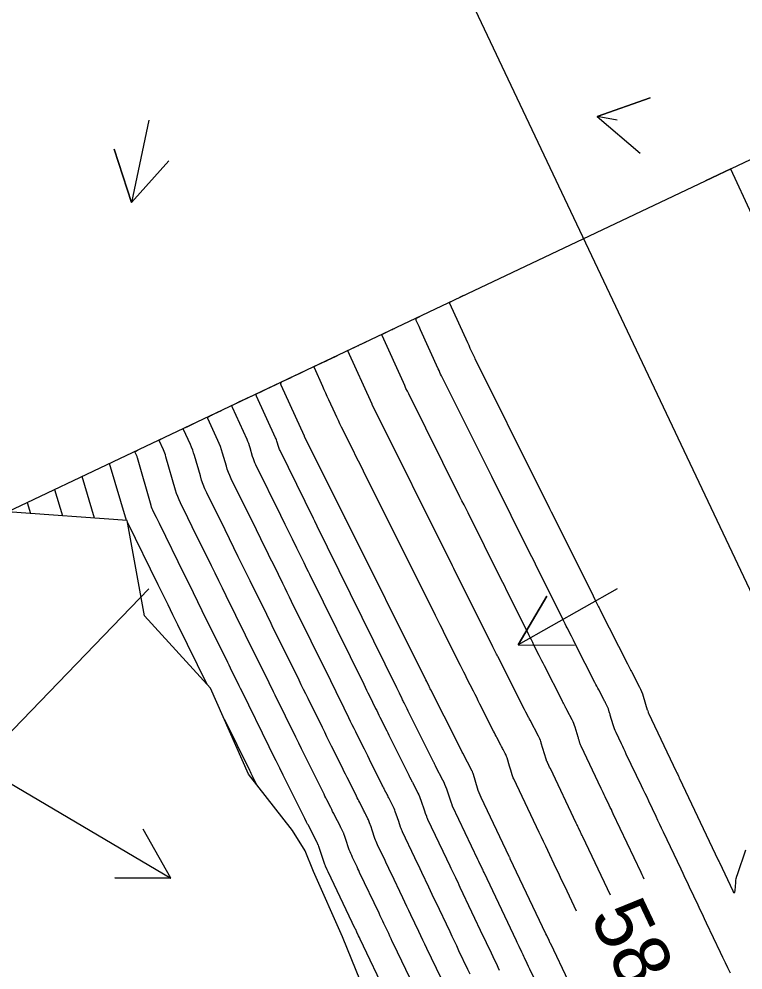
# Model space of a CAD drawing. Extents: x 954385 to 988206, y 1868364 to 1924553.
# Drawn here: x 955093.3 to 955170.6, y 1923728.3 to 1923829.7 of the extents above; entities that cross this region are included whole.
import ezdxf

# ---------------------------------------------------------------- set-up
doc = ezdxf.new("R2010")
doc.units = 0
for name, color, linetype in [('Default', 7, 'Continuous'), ('Ex_Contour Labels', 7, 'Continuous'), ('Ex_Major Contours', 7, 'Continuous'), ('Ex_Minor Contours', 7, 'Continuous'), ('Perimeter', 7, 'Continuous'), ('Slopes', 7, 'Continuous')]:
    doc.layers.add(name, color=color, linetype=linetype)

msp = doc.modelspace()

# ---------------------------------------------------------------- linework, layer by layer
at = {"layer": 'Default'}
msp.add_line((955248.56, 1923605.7), (955113.72, 1923890.38), dxfattribs=at)
at = {"layer": 'Ex_Major Contours'}
for points in [[(955156.42, 1923736.25), (955153.46, 1923742.47), (955153.4, 1923742.59), (955153.34, 1923742.71), (955153.29, 1923742.83), (955153.23, 1923742.95), (955153, 1923743.43), (955152.95, 1923743.55), (955152.89, 1923743.67), (955152.83, 1923743.79), (955152.77, 1923743.91), (955150, 1923749.74), (955149.92, 1923749.91), (955149.84, 1923750.07), (955149.68, 1923750.41), (955149.64, 1923750.49), (955149.6, 1923750.58), (955149.57, 1923750.66), (955149.55, 1923750.75), (955149.03, 1923752.46), (955149.01, 1923752.54), (955148.98, 1923752.62), (955148.94, 1923752.77), (955148.92, 1923752.81), (955148.91, 1923752.85), (955148.89, 1923752.88), (955148.88, 1923752.92), (955148.8, 1923753.07), (955148.76, 1923753.14), (955148.72, 1923753.22), (955147.83, 1923754.92), (955147.78, 1923755.01), (955147.73, 1923755.11), (955147.68, 1923755.2), (955147.63, 1923755.3), (955147.39, 1923755.78), (955147.24, 1923756.06), (955144.46, 1923761.56), (955144.41, 1923761.66), (955144.36, 1923761.76), (955144.31, 1923761.86), (955144.26, 1923761.95), (955143.97, 1923762.54), (955143.87, 1923762.74), (955139.7, 1923771.11), (955139.56, 1923771.38), (955130.97, 1923788.6), (955130.96, 1923788.61), (955130.96, 1923788.62), (955128.37, 1923794.32), (955128.36, 1923794.33), (955128.36, 1923794.34), (955128.37, 1923794.35), (955128.38, 1923794.35), (955129.47, 1923794.88), (955129.49, 1923794.89), (955129.52, 1923794.9), (955129.54, 1923794.91), (955129.56, 1923794.93), (955130.31, 1923795.28)], [(955141.44, 1923727.79), (955141.2, 1923728.3), (955140.24, 1923730.31), (955140, 1923730.82), (955139.76, 1923731.32), (955139.52, 1923731.82), (955139.29, 1923732.33), (955137.76, 1923735.54), (955137.57, 1923735.93), (955137.39, 1923736.32), (955137.2, 1923736.71), (955137.02, 1923737.1), (955136.28, 1923738.66), (955136.09, 1923739.05), (955135.9, 1923739.44), (955135.72, 1923739.83), (955135.53, 1923740.22), (955134.21, 1923742.99), (955134.16, 1923743.11), (955134.11, 1923743.23), (955134.06, 1923743.36), (955134.01, 1923743.48), (955133.8, 1923744.11), (955133.67, 1923744.49), (955133.44, 1923745.16), (955133.39, 1923745.32), (955133.33, 1923745.47), (955133.26, 1923745.62), (955133.19, 1923745.76), (955132.82, 1923746.48), (955132.76, 1923746.61), (955132.69, 1923746.74), (955132.63, 1923746.86), (955132.56, 1923746.99), (955132.3, 1923747.49), (955132.24, 1923747.62), (955132.18, 1923747.74), (955132.11, 1923747.87), (955132.05, 1923747.99), (955130.69, 1923750.73), (955130.51, 1923751.1), (955130.32, 1923751.46), (955130.14, 1923751.83), (955129.95, 1923752.2), (955129.22, 1923753.67), (955129.04, 1923754.04), (955128.85, 1923754.41), (955128.67, 1923754.78), (955128.49, 1923755.15), (955127.47, 1923757.23), (955127.24, 1923757.7), (955127, 1923758.17), (955126.77, 1923758.63), (955126.54, 1923759.1), (955122.37, 1923767.57), (955122.14, 1923768.05), (955121.9, 1923768.52), (955121.67, 1923769), (955121.43, 1923769.48), (955120.49, 1923771.4), (955120.25, 1923771.88), (955120.02, 1923772.36), (955119.78, 1923772.83), (955119.55, 1923773.31), (955118.61, 1923775.22), (955118.14, 1923776.17), (955117.67, 1923777.13), (955115.92, 1923780.68), (955115.76, 1923781.01), (955115.63, 1923781.34), (955115.5, 1923781.68), (955115.4, 1923782.02), (955115, 1923783.41), (955114.89, 1923783.76), (955114.77, 1923784.1), (955114.64, 1923784.43), (955114.5, 1923784.77), (955113.41, 1923787.12), (955113.39, 1923787.18), (955113.4, 1923787.23), (955113.43, 1923787.27), (955113.48, 1923787.3), (955113.71, 1923787.42), (955113.77, 1923787.45), (955113.83, 1923787.47), (955113.89, 1923787.5), (955113.95, 1923787.53), (955114.57, 1923787.82), (955114.73, 1923787.9), (955115.06, 1923788.06)], [(955101.32, 1923776.47), (955099.99, 1923780.91)]]:
    msp.add_lwpolyline(points, dxfattribs=at)
at = {"layer": 'Ex_Minor Contours'}
for points in [[(955171.52, 1923808.89), (955169.28, 1923813.72), (955169.27, 1923813.73), (955166.58, 1923812.46)], [(955140.74, 1923800.22), (955140.29, 1923800)], [(955139.38, 1923799.57), (955139.25, 1923799.5), (955139.23, 1923799.49), (955139.22, 1923799.47), (955139.21, 1923799.45), (955139.22, 1923799.43), (955141.14, 1923795.21), (955141.28, 1923794.92), (955141.41, 1923794.62), (955141.68, 1923794.04), (955141.74, 1923793.89), (955141.81, 1923793.75), (955141.88, 1923793.6), (955141.95, 1923793.46), (955145.27, 1923786.82), (955145.47, 1923786.41), (955145.67, 1923786.01), (955149.92, 1923777.49), (955150.08, 1923777.16), (955150.25, 1923776.83), (955154.57, 1923768.17), (955154.76, 1923767.78), (955155.08, 1923767.15), (955155.14, 1923767.02), (955155.21, 1923766.89), (955155.27, 1923766.77), (955155.33, 1923766.64), (955158.23, 1923760.92), (955158.37, 1923760.65), (955158.55, 1923760.29), (955158.56, 1923760.27), (955158.57, 1923760.25), (955158.58, 1923760.22), (955158.59, 1923760.2), (955158.65, 1923760.09), (955158.69, 1923760.03), (955159.51, 1923758.45), (955159.63, 1923758.22), (955159.73, 1923757.98), (955159.83, 1923757.73), (955159.91, 1923757.48), (955160.35, 1923756.03), (955160.37, 1923755.97), (955160.39, 1923755.9), (955160.43, 1923755.77), (955160.44, 1923755.74), (955160.45, 1923755.71), (955160.46, 1923755.68), (955160.47, 1923755.65), (955163.44, 1923749.43), (955163.5, 1923749.31), (955163.56, 1923749.18), (955163.68, 1923748.93), (955163.71, 1923748.87), (955163.74, 1923748.8), (955163.77, 1923748.74), (955163.8, 1923748.68), (955167.92, 1923739.99), (955167.96, 1923739.91), (955168.02, 1923739.79), (955168.05, 1923739.73), (955169.49, 1923736.69), (955169.57, 1923736.54), (955169.64, 1923736.5), (955169.69, 1923736.56), (955169.72, 1923736.73), (955169.79, 1923737.6), (955169.82, 1923737.82), (955169.85, 1923738.03), (955169.91, 1923738.25), (955169.97, 1923738.46), (955170.88, 1923741.08)], [(955169.22, 1923727.92), (955168.96, 1923728.47), (955168.69, 1923729.02), (955168.43, 1923729.57), (955168.17, 1923730.12), (955166.69, 1923733.24), (955166.46, 1923733.73), (955166.24, 1923734.21), (955166.01, 1923734.69), (955165.78, 1923735.17), (955164.87, 1923737.1), (955164.64, 1923737.58), (955164.41, 1923738.06), (955164.18, 1923738.54), (955163.95, 1923739.02), (955162.08, 1923742.97), (955161.88, 1923743.38), (955161.69, 1923743.79), (955161.49, 1923744.21), (955161.3, 1923744.62), (955160.51, 1923746.27), (955160.32, 1923746.68), (955160.12, 1923747.09), (955159.92, 1923747.51), (955159.73, 1923747.92), (955158.11, 1923751.3), (955157.99, 1923751.57), (955157.86, 1923751.84), (955157.73, 1923752.11), (955157.6, 1923752.38), (955157.01, 1923753.61), (955156.92, 1923753.81), (955156.84, 1923754), (955156.77, 1923754.2), (955156.71, 1923754.4), (955156.39, 1923755.46), (955156.37, 1923755.54), (955156.34, 1923755.62), (955156.32, 1923755.7), (955156.29, 1923755.79), (955156.19, 1923756.11), (955156.17, 1923756.19), (955156.14, 1923756.27), (955156.1, 1923756.35), (955156.07, 1923756.42), (955155.88, 1923756.78), (955155.84, 1923756.86), (955155.79, 1923756.95), (955155.75, 1923757.03), (955155.7, 1923757.11), (955155.16, 1923758.14), (955155.06, 1923758.33), (955154.96, 1923758.53), (955154.85, 1923758.73), (955154.75, 1923758.93), (955152.69, 1923763), (955152.47, 1923763.44), (955152.25, 1923763.88), (955151.81, 1923764.75), (955151.7, 1923764.96), (955151.59, 1923765.18), (955151.48, 1923765.4), (955151.37, 1923765.62), (955148.4, 1923771.57), (955148.15, 1923772.08), (955147.89, 1923772.6), (955143.75, 1923780.9), (955143.53, 1923781.33), (955143.31, 1923781.77), (955139.1, 1923790.22), (955138.92, 1923790.58), (955138.74, 1923790.95), (955138.37, 1923791.67), (955138.28, 1923791.85), (955138.2, 1923792.03), (955138.11, 1923792.22), (955138.03, 1923792.4), (955136.14, 1923796.55), (955135.97, 1923796.92), (955135.68, 1923797.56), (955135.65, 1923797.66), (955135.66, 1923797.74), (955135.7, 1923797.81), (955135.78, 1923797.86), (955136.38, 1923798.15)], [(955160.03, 1923737.96), (955159.92, 1923738.19), (955159.81, 1923738.42), (955159.7, 1923738.65), (955156.72, 1923744.93), (955156.61, 1923745.15), (955156.51, 1923745.38), (955156.4, 1923745.61), (955156.29, 1923745.83), (955155.86, 1923746.73), (955155.75, 1923746.96), (955155.65, 1923747.18), (955155.54, 1923747.41), (955155.43, 1923747.63), (955153.29, 1923752.13), (955153.25, 1923752.21), (955153.22, 1923752.29), (955153.19, 1923752.37), (955153.16, 1923752.45), (955153.07, 1923752.77), (955153.04, 1923752.85), (955153.02, 1923752.93), (955152.99, 1923753.02), (955152.97, 1923753.1), (955152.65, 1923754.15), (955152.59, 1923754.36), (955152.51, 1923754.55), (955152.43, 1923754.75), (955152.33, 1923754.94), (955151.8, 1923755.95), (955151.75, 1923756.03), (955151.71, 1923756.12), (955151.66, 1923756.21), (955151.62, 1923756.3), (955151.43, 1923756.65), (955151.39, 1923756.73), (955151.34, 1923756.82), (955151.3, 1923756.91), (955151.25, 1923757), (955149.37, 1923760.71), (955149.23, 1923760.98), (955149.09, 1923761.26), (955148.95, 1923761.54), (955148.81, 1923761.81), (955148.25, 1923762.92), (955148.12, 1923763.19), (955147.98, 1923763.47), (955147.84, 1923763.75), (955147.7, 1923764.02), (955145.52, 1923768.39), (955145.32, 1923768.79), (955145.12, 1923769.2), (955144.92, 1923769.6), (955144.72, 1923770), (955141.21, 1923777.03), (955140.99, 1923777.46), (955140.78, 1923777.9), (955140.56, 1923778.33), (955140.34, 1923778.76), (955134.88, 1923789.72), (955134.73, 1923790.02), (955134.58, 1923790.32), (955134.44, 1923790.62), (955134.3, 1923790.93), (955132.02, 1923795.95), (955132, 1923796), (955132.01, 1923796.04), (955132.03, 1923796.08), (955132.07, 1923796.1), (955133.07, 1923796.59), (955133.1, 1923796.6), (955133.13, 1923796.61), (955133.16, 1923796.63), (955133.19, 1923796.64), (955133.36, 1923796.72)], [(955152.8, 1923734.53), (955151.54, 1923737.19), (955151.31, 1923737.66), (955151.09, 1923738.14), (955150.86, 1923738.62), (955150.63, 1923739.09), (955149.73, 1923741), (955149.5, 1923741.48), (955149.27, 1923741.95), (955149.05, 1923742.43), (955148.82, 1923742.91), (955146.09, 1923748.64), (955146.04, 1923748.75), (955145.99, 1923748.86), (955145.95, 1923748.98), (955145.91, 1923749.09), (955145.77, 1923749.56), (955145.74, 1923749.67), (955145.7, 1923749.79), (955145.67, 1923749.9), (955145.63, 1923750.02), (955145.37, 1923750.9), (955145.33, 1923751.02), (955145.29, 1923751.13), (955145.24, 1923751.24), (955145.18, 1923751.36), (955144.95, 1923751.79), (955144.9, 1923751.9), (955144.84, 1923752.01), (955144.78, 1923752.12), (955144.72, 1923752.23), (955144.29, 1923753.05), (955144.2, 1923753.22), (955144.11, 1923753.4), (955144.03, 1923753.57), (955143.94, 1923753.75), (955142.47, 1923756.63), (955142.3, 1923756.97), (955142.13, 1923757.32), (955141.96, 1923757.66), (955141.78, 1923758), (955141.09, 1923759.36), (955140.92, 1923759.7), (955140.75, 1923760.05), (955140.58, 1923760.39), (955140.41, 1923760.73), (955138.71, 1923764.13), (955138.47, 1923764.62), (955138.22, 1923765.1), (955137.98, 1923765.59), (955137.74, 1923766.08), (955130.06, 1923781.47), (955129.79, 1923782.02), (955129.51, 1923782.56), (955129.24, 1923783.1), (955128.97, 1923783.64), (955127.71, 1923786.18), (955127.53, 1923786.54), (955127.36, 1923786.9), (955127.19, 1923787.26), (955127.02, 1923787.63), (955126.34, 1923789.11), (955126.18, 1923789.46), (955126.02, 1923789.82), (955125.86, 1923790.17), (955125.7, 1923790.52), (955124.8, 1923792.51), (955124.78, 1923792.56), (955124.78, 1923792.61), (955124.81, 1923792.66), (955124.86, 1923792.69), (955125.79, 1923793.14), (955125.85, 1923793.16), (955125.9, 1923793.19), (955125.96, 1923793.22), (955126.01, 1923793.24), (955126.34, 1923793.4), (955126.46, 1923793.45), (955127.26, 1923793.83)], [(955153.82, 1923723.06), (955150.04, 1923731.03), (955149.99, 1923731.12), (955149.95, 1923731.21), (955149.91, 1923731.3), (955149.87, 1923731.39), (955149.62, 1923731.92), (955149.53, 1923732.1), (955145.72, 1923740.11), (955145.69, 1923740.18), (955145.66, 1923740.24), (955145.63, 1923740.31), (955145.6, 1923740.37), (955142.6, 1923746.67), (955142.49, 1923746.91), (955142.39, 1923747.16), (955142.3, 1923747.4), (955142.22, 1923747.65), (955141.78, 1923749.1), (955141.74, 1923749.23), (955141.7, 1923749.36), (955141.69, 1923749.39), (955141.68, 1923749.42), (955141.67, 1923749.45), (955141.65, 1923749.48), (955140.65, 1923751.39), (955140.59, 1923751.51), (955140.53, 1923751.62), (955140.51, 1923751.65), (955140.5, 1923751.68), (955140.48, 1923751.71), (955140.47, 1923751.74), (955140.2, 1923752.27), (955140.07, 1923752.53), (955137.22, 1923758.16), (955137.18, 1923758.25), (955137.13, 1923758.33), (955137.09, 1923758.42), (955137.05, 1923758.51), (955136.79, 1923759.03), (955136.7, 1923759.2), (955128.11, 1923776.42), (955128.05, 1923776.54), (955123.74, 1923785.18), (955123.73, 1923785.19), (955123.73, 1923785.21), (955121.24, 1923790.67), (955121.2, 1923790.78), (955121.22, 1923790.88), (955121.27, 1923790.97), (955121.37, 1923791.04), (955122.24, 1923791.46), (955122.26, 1923791.47), (955122.29, 1923791.48), (955122.31, 1923791.49), (955122.33, 1923791.5), (955123.22, 1923791.92), (955123.51, 1923792.06), (955124.21, 1923792.39)], [(955150.46, 1923722.78), (955147.82, 1923728.33), (955147.68, 1923728.64), (955147.53, 1923728.94), (955147.24, 1923729.56), (955147.17, 1923729.71), (955147.1, 1923729.86), (955147.03, 1923730.01), (955146.96, 1923730.16), (955146.67, 1923730.76), (955146.6, 1923730.9), (955146.53, 1923731.05), (955146.46, 1923731.2), (955146.39, 1923731.35), (955142.92, 1923738.66), (955142.86, 1923738.78), (955142.81, 1923738.89), (955142.75, 1923739.01), (955142.7, 1923739.12), (955142.48, 1923739.59), (955142.37, 1923739.82), (955142.26, 1923740.05), (955139.56, 1923745.73), (955139.54, 1923745.76), (955139.52, 1923745.8), (955139.51, 1923745.84), (955139.5, 1923745.87), (955139.39, 1923746.17), (955138.93, 1923747.55), (955138.84, 1923747.79), (955138.74, 1923748.03), (955138.64, 1923748.27), (955138.53, 1923748.5), (955137.78, 1923749.95), (955137.74, 1923750.03), (955137.71, 1923750.1), (955137.64, 1923750.24), (955137.62, 1923750.28), (955137.6, 1923750.31), (955137.58, 1923750.35), (955137.56, 1923750.38), (955134.82, 1923755.89), (955134.71, 1923756.11), (955134.6, 1923756.33), (955134.39, 1923756.76), (955134.33, 1923756.87), (955134.28, 1923756.98), (955134.22, 1923757.09), (955134.17, 1923757.2), (955133.87, 1923757.81), (955133.73, 1923758.09), (955133.59, 1923758.37), (955126.19, 1923773.39), (955126.04, 1923773.7), (955125.89, 1923774), (955125.51, 1923774.77), (955125.36, 1923775.08), (955124.84, 1923776.15), (955124.69, 1923776.45), (955121.13, 1923783.68), (955121.07, 1923783.79), (955121.03, 1923783.9), (955120.99, 1923784.01), (955120.95, 1923784.13), (955120.82, 1923784.59), (955120.79, 1923784.7), (955120.75, 1923784.82), (955120.7, 1923784.93), (955120.65, 1923785.04), (955118.6, 1923789.5), (955118.57, 1923789.58), (955118.58, 1923789.66), (955118.62, 1923789.72), (955118.7, 1923789.77), (955119.07, 1923789.95), (955119.16, 1923790), (955119.26, 1923790.04), (955119.35, 1923790.09), (955119.44, 1923790.13), (955120.32, 1923790.55), (955120.57, 1923790.67), (955121.16, 1923790.95)], [(955118.11, 1923789.5), (955117.62, 1923789.27), (955117.42, 1923789.17), (955116.7, 1923788.83), (955116.62, 1923788.79), (955116.54, 1923788.76), (955116.47, 1923788.72), (955116.39, 1923788.68), (955116.09, 1923788.54), (955116.03, 1923788.49), (955115.99, 1923788.44), (955115.98, 1923788.38), (955116.01, 1923788.31), (955117.58, 1923784.9), (955117.67, 1923784.68), (955117.76, 1923784.46), (955117.84, 1923784.23), (955117.91, 1923784), (955118.17, 1923783.07), (955118.25, 1923782.85), (955118.33, 1923782.62), (955118.42, 1923782.4), (955118.52, 1923782.18), (955121.18, 1923776.79), (955121.64, 1923775.84), (955122.42, 1923774.27), (955122.57, 1923773.95), (955122.73, 1923773.64), (955122.88, 1923773.32), (955123.04, 1923773.01), (955123.66, 1923771.74), (955123.82, 1923771.43), (955123.97, 1923771.11), (955124.13, 1923770.79), (955124.28, 1923770.48), (955130.07, 1923758.74), (955130.22, 1923758.43), (955130.37, 1923758.13), (955130.52, 1923757.82), (955130.67, 1923757.52), (955131.33, 1923756.17), (955131.45, 1923755.94), (955131.57, 1923755.7), (955131.68, 1923755.46), (955131.8, 1923755.22), (955132.28, 1923754.26), (955132.4, 1923754.02), (955132.52, 1923753.79), (955132.64, 1923753.55), (955132.75, 1923753.31), (955134.81, 1923749.19), (955134.85, 1923749.11), (955134.89, 1923749.03), (955134.93, 1923748.95), (955134.97, 1923748.86), (955135.14, 1923748.54), (955135.18, 1923748.46), (955135.22, 1923748.38), (955135.26, 1923748.3), (955135.3, 1923748.22), (955135.86, 1923747.13), (955135.95, 1923746.94), (955136.04, 1923746.75), (955136.11, 1923746.56), (955136.18, 1923746.36), (955136.56, 1923745.25), (955136.64, 1923745), (955136.76, 1923744.68), (955136.78, 1923744.6), (955136.82, 1923744.52), (955136.85, 1923744.44), (955136.88, 1923744.36), (955138.9, 1923740.13), (955139.02, 1923739.88), (955139.14, 1923739.63), (955139.26, 1923739.37), (955139.38, 1923739.12), (955139.86, 1923738.11), (955139.98, 1923737.86), (955140.1, 1923737.61), (955140.22, 1923737.35), (955140.34, 1923737.1), (955142.84, 1923731.84), (955142.99, 1923731.51), (955143.15, 1923731.19), (955143.3, 1923730.86), (955143.46, 1923730.53), (955144.08, 1923729.23), (955144.23, 1923728.9), (955144.39, 1923728.57), (955144.54, 1923728.25)], [(955138.32, 1923727.37), (955136.81, 1923730.56), (955136.59, 1923731), (955136.38, 1923731.45), (955136.17, 1923731.9), (955135.95, 1923732.35), (955135.1, 1923734.14), (955134.89, 1923734.59), (955134.68, 1923735.04), (955134.46, 1923735.49), (955134.25, 1923735.94), (955132.99, 1923738.57), (955132.83, 1923738.91), (955132.67, 1923739.25), (955132.51, 1923739.58), (955132.35, 1923739.92), (955131.54, 1923741.62), (955131.47, 1923741.79), (955131.4, 1923741.95), (955131.33, 1923742.12), (955131.27, 1923742.29), (955130.97, 1923743.19), (955130.85, 1923743.52), (955130.7, 1923743.97), (955130.66, 1923744.08), (955130.62, 1923744.18), (955130.57, 1923744.29), (955130.52, 1923744.39), (955130.28, 1923744.86), (955130.22, 1923744.98), (955130.16, 1923745.09), (955130.11, 1923745.2), (955130.05, 1923745.32), (955129.64, 1923746.12), (955129.55, 1923746.29), (955129.47, 1923746.46), (955129.38, 1923746.63), (955129.29, 1923746.8), (955128.46, 1923748.47), (955128.29, 1923748.81), (955128.13, 1923749.14), (955127.96, 1923749.48), (955127.79, 1923749.81), (955126.64, 1923752.13), (955126.39, 1923752.63), (955126.14, 1923753.13), (955125.9, 1923753.63), (955125.65, 1923754.13), (955124.12, 1923757.23), (955123.88, 1923757.71), (955123.64, 1923758.2), (955123.4, 1923758.69), (955123.16, 1923759.18), (955120.3, 1923764.98), (955120.07, 1923765.46), (955119.83, 1923765.94), (955119.6, 1923766.42), (955119.36, 1923766.9), (955117.93, 1923769.79), (955117.62, 1923770.43), (955117.3, 1923771.07), (955116.99, 1923771.71), (955116.67, 1923772.35), (955115.26, 1923775.22), (955114.79, 1923776.18), (955114.31, 1923777.15), (955113.31, 1923779.18), (955113.11, 1923779.61), (955112.93, 1923780.06), (955112.76, 1923780.51), (955112.62, 1923780.97), (955111.99, 1923783.15), (955111.9, 1923783.45), (955111.8, 1923783.74), (955111.69, 1923784.03), (955111.56, 1923784.32), (955110.82, 1923785.93), (955110.8, 1923785.98), (955110.81, 1923786.01), (955110.83, 1923786.04), (955110.86, 1923786.06), (955111.04, 1923786.15), (955111.08, 1923786.17), (955111.12, 1923786.19), (955111.17, 1923786.21), (955111.21, 1923786.23), (955111.7, 1923786.46), (955112.01, 1923786.61)], [(955135.44, 1923726.44), (955133.25, 1923731.04), (955133.12, 1923731.31), (955133, 1923731.59), (955132.87, 1923731.86), (955132.74, 1923732.13), (955132.22, 1923733.21), (955132.09, 1923733.48), (955131.96, 1923733.75), (955131.84, 1923734.03), (955131.71, 1923734.3), (955129.63, 1923738.65), (955129.54, 1923738.86), (955129.44, 1923739.06), (955129.35, 1923739.26), (955129.25, 1923739.46), (955128.87, 1923740.26), (955128.78, 1923740.46), (955128.69, 1923740.67), (955128.61, 1923740.87), (955128.53, 1923741.08), (955128.12, 1923742.3), (955128.05, 1923742.5), (955127.96, 1923742.77), (955127.94, 1923742.84), (955127.91, 1923742.9), (955127.88, 1923742.96), (955127.85, 1923743.03), (955127.71, 1923743.31), (955127.67, 1923743.38), (955127.64, 1923743.45), (955127.6, 1923743.51), (955127.57, 1923743.58), (955126.96, 1923744.76), (955126.86, 1923744.97), (955126.75, 1923745.17), (955126.65, 1923745.38), (955126.55, 1923745.58), (955126.14, 1923746.41), (955126.03, 1923746.61), (955125.93, 1923746.82), (955125.83, 1923747.03), (955125.73, 1923747.23), (955124.06, 1923750.59), (955123.74, 1923751.22), (955123.43, 1923751.84), (955123.12, 1923752.47), (955122.81, 1923753.1), (955120.6, 1923757.59), (955120.44, 1923757.92), (955120.28, 1923758.24), (955120.12, 1923758.56), (955119.96, 1923758.88), (955118.07, 1923762.72), (955117.92, 1923763.04), (955117.76, 1923763.35), (955117.6, 1923763.67), (955117.45, 1923763.99), (955115.38, 1923768.18), (955114.99, 1923768.99), (955114.59, 1923769.79), (955114.2, 1923770.59), (955113.8, 1923771.39), (955111.75, 1923775.56), (955111.28, 1923776.52), (955110.49, 1923778.12), (955110.34, 1923778.44), (955110.2, 1923778.77), (955110.08, 1923779.1), (955109.98, 1923779.45), (955108.95, 1923783.03), (955108.89, 1923783.21), (955108.83, 1923783.39), (955108.76, 1923783.57), (955108.68, 1923783.75), (955108.22, 1923784.75), (955108.21, 1923784.77), (955108.22, 1923784.79), (955108.23, 1923784.81), (955108.25, 1923784.83), (955108.36, 1923784.88), (955108.38, 1923784.89), (955108.41, 1923784.91), (955108.44, 1923784.92), (955108.46, 1923784.93), (955108.81, 1923785.1), (955108.96, 1923785.17)], [(955132.56, 1923725.51), (955129.7, 1923731.53), (955129.61, 1923731.72), (955129.52, 1923731.91), (955129.34, 1923732.28), (955129.3, 1923732.38), (955129.25, 1923732.47), (955129.21, 1923732.56), (955129.16, 1923732.66), (955126.27, 1923738.74), (955126.18, 1923738.93), (955126.03, 1923739.25), (955126, 1923739.31), (955125.97, 1923739.38), (955125.94, 1923739.45), (955125.92, 1923739.51), (955125.27, 1923741.44), (955125.22, 1923741.57), (955125.21, 1923741.6), (955125.2, 1923741.62), (955125.19, 1923741.64), (955125.18, 1923741.66), (955125.12, 1923741.78), (955125.09, 1923741.85), (955124.12, 1923743.74), (955124.08, 1923743.81), (955124.04, 1923743.89), (955124, 1923743.96), (955123.97, 1923744.04), (955123.78, 1923744.42), (955123.66, 1923744.65), (955121.47, 1923749.04), (955121.1, 1923749.8), (955120.72, 1923750.56), (955120.34, 1923751.32), (955119.97, 1923752.08), (955117.07, 1923757.96), (955116.92, 1923758.28), (955116.76, 1923758.59), (955115.84, 1923760.46), (955115.69, 1923760.77), (955115.54, 1923761.08), (955112.83, 1923766.58), (955112.36, 1923767.54), (955111.88, 1923768.5), (955111.41, 1923769.47), (955110.93, 1923770.43), (955108.24, 1923775.89), (955107.93, 1923776.53), (955107.62, 1923777.16), (955107.54, 1923777.32), (955107.48, 1923777.48), (955107.42, 1923777.65), (955107.37, 1923777.81), (955105.91, 1923782.9), (955105.89, 1923782.97), (955105.86, 1923783.04), (955105.83, 1923783.11), (955105.8, 1923783.18), (955105.63, 1923783.56), (955105.62, 1923783.57), (955105.62, 1923783.58), (955105.63, 1923783.59), (955105.64, 1923783.59), (955105.69, 1923783.62), (955105.72, 1923783.63), (955105.91, 1923783.72)], [(955104.73, 1923776.23), (955102.91, 1923782.3)], [(955097.06, 1923779.52), (955097.91, 1923776.72)], [(955094.14, 1923778.14), (955094.49, 1923776.96)], [(955113.36, 1923758.71), (955110.22, 1923765.09), (955109.69, 1923766.15), (955109.17, 1923767.22), (955108.65, 1923768.28), (955108.12, 1923769.35), (955104.86, 1923775.96)], [(955115.19, 1923755), (955117.86, 1923749.57), (955117.93, 1923749.42), (955118.01, 1923749.27), (955118.08, 1923749.13), (955118.15, 1923748.98), (955118.59, 1923748.1)]]:
    msp.add_lwpolyline(points, dxfattribs=at)
at = {"layer": 'Perimeter'}
msp.add_lwpolyline([(955131.59, 1923722.51), (955127.81, 1923731.79), (955124.7, 1923738.78), (955123.83, 1923740.97), (955122.45, 1923743.13), (955117.77, 1923749.16), (955113.72, 1923758.31), (955106.67, 1923766.03), (955104.82, 1923776.22), (955092.03, 1923777.14), (955104.01, 1923782.82), (955192.01, 1923824.51)], dxfattribs=at)
at = {"layer": 'Slopes'}
for points in [[(955157.13, 1923818.93), (955155.01, 1923819.32), (955160.66, 1923821.33), (955155.01, 1923819.32), (955159.58, 1923815.43)], [(955107.13, 1923818.93), (955105.25, 1923810.15), (955103.41, 1923815.86), (955105.25, 1923810.15), (955109.27, 1923814.61)], [(955057.13, 1923768.93), (955109.47, 1923738.04), (955103.47, 1923738.1), (955109.47, 1923738.04), (955106.52, 1923743.27)], [(955107.13, 1923768.93), (955058.8, 1923718.91), (955060.25, 1923724.73), (955058.8, 1923718.91), (955064.57, 1923720.56)], [(955157.13, 1923768.93), (955146.56, 1923762.96), (955149.61, 1923768.13), (955146.56, 1923762.96), (955152.56, 1923762.9)]]:
    msp.add_lwpolyline(points, dxfattribs=at)

# ---------------------------------------------------------------- texts
at = {"layer": 'Ex_Contour Labels'}
msp.add_text('580', height=6, rotation=295.3855, dxfattribs=at).set_placement((955154.17, 1923733.99))

doc.saveas('drawing.dxf')
